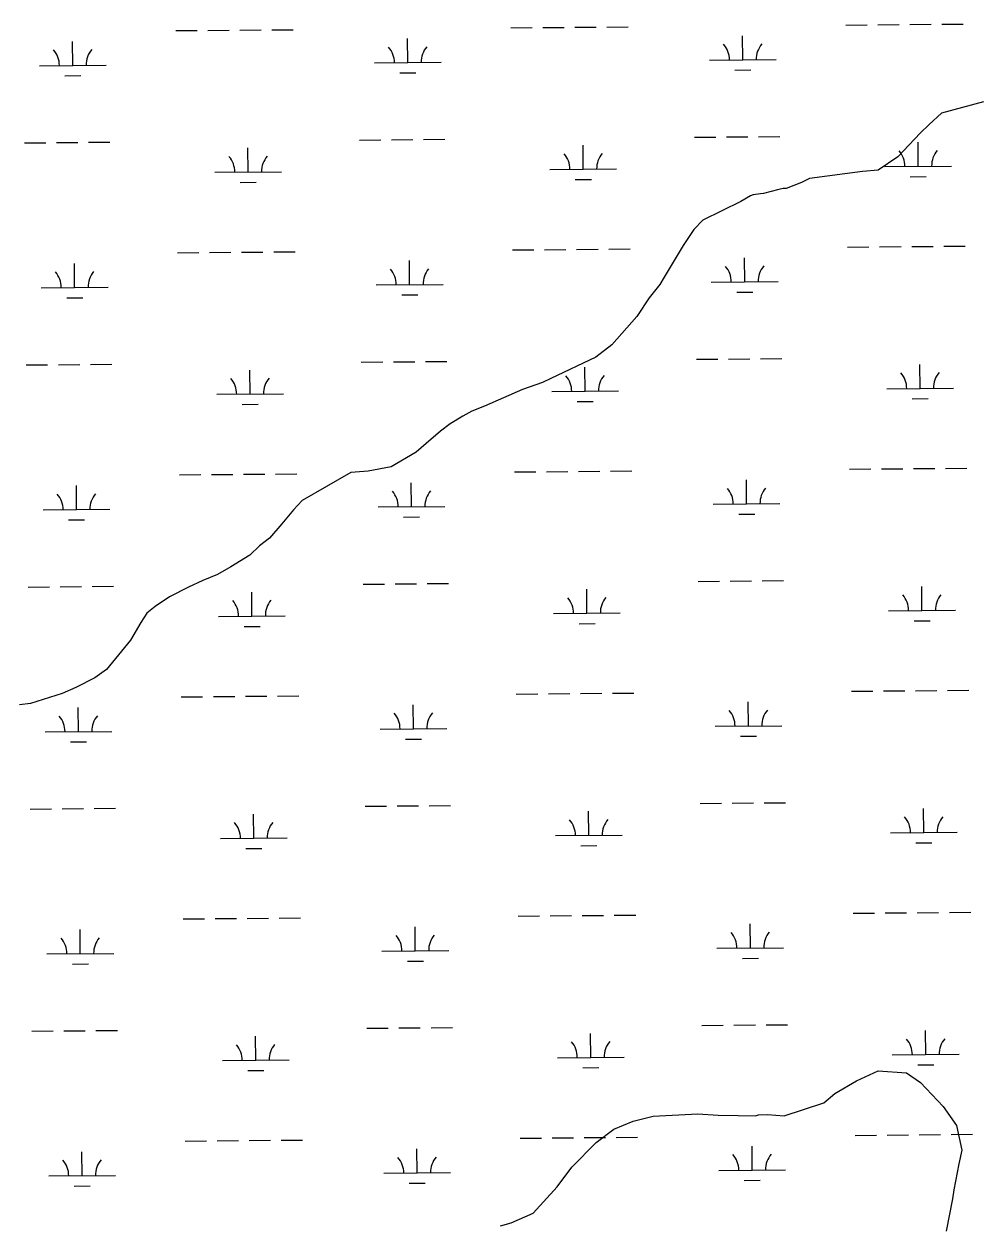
# Model space of a CAD drawing. Extents: x 3568792 to 3606828, y 529143 to 554785.
# Drawn here: x 3595558 to 3596987, y 536281 to 538081 of the extents above; entities that cross this region are included whole.
import ezdxf

# ---------------------------------------------------------------- set-up
doc = ezdxf.new("R2010")
doc.units = 0
doc.layers.add('V-SITE-VEGE', color=7, linetype='Continuous')
doc.layers.add('V-WETL-SWMP', color=7, linetype='Continuous')

msp = doc.modelspace()

# ---------------------------------------------------------------- linework, layer by layer
at = {"layer": 'V-SITE-VEGE'}
for p, q in [((3596995.2, 537964.7), (3596932.5, 537947.8)), ((3596932.5, 537947.8), (3596913.8, 537930.7)), ((3596913.8, 537930.7), (3596900.4, 537918)), ((3596900.4, 537918), (3596867.1, 537882.7)), ((3596867.1, 537882.7), (3596837.5, 537862.6)), ((3596814.2, 537860.5), (3596734.9, 537850)), ((3596837.5, 537862.6), (3596814.2, 537860.5)), ((3596688.7, 537833.5), (3596665.6, 537827.3)), ((3596695.5, 537835.1), (3596688.7, 537833.5)), ((3596699.7, 537835.2), (3596695.5, 537835.1)), ((3596722.7, 537844.1), (3596699.7, 537835.2)), ((3596734.9, 537850), (3596722.7, 537844.1)), ((3596631.6, 537815.4), (3596574.8, 537787.6)), ((3596646.4, 537824), (3596631.6, 537815.4)), ((3596650.5, 537825.5), (3596646.4, 537824)), ((3596661.5, 537827.2), (3596650.5, 537825.5)), ((3596665.6, 537827.3), (3596661.5, 537827.2)), ((3596574.8, 537787.6), (3596561.4, 537773.5)), ((3596561.4, 537773.5), (3596545.7, 537749.7)), ((3596545.7, 537749.7), (3596516.9, 537702.2)), ((3596510.3, 537691), (3596494.4, 537671.3)), ((3596516.9, 537702.2), (3596510.3, 537691)), ((3596494.4, 537671.3), (3596476, 537643.3)), ((3596476, 537643.3), (3596438.8, 537601)), ((3596438.8, 537601), (3596414.7, 537582.5)), ((3596414.7, 537582.5), (3596347, 537550.3)), ((3596334.8, 537544.4), (3596304.9, 537533.9)), ((3596347, 537550.3), (3596334.8, 537544.4)), ((3596304.9, 537533.9), (3596248, 537508.9)), ((3596248, 537508.9), (3596228.9, 537501.5)), ((3596215.4, 537494.2), (3596196.6, 537482.7)), ((3596228.9, 537501.5), (3596215.4, 537494.2)), ((3596196.6, 537482.7), (3596181.8, 537471.3)), ((3596181.8, 537471.3), (3596160.4, 537452.8)), ((3596145.6, 537440), (3596107.8, 537418.3)), ((3596160.4, 537452.8), (3596145.6, 537440)), ((3596107.8, 537418.3), (3596073.7, 537411.8)), ((3596047.7, 537409.7), (3595974.8, 537367.7)), ((3596073.7, 537411.8), (3596047.7, 537409.7)), ((3595974.8, 537367.7), (3595961.5, 537353.6)), ((3595961.5, 537353.6), (3595944.2, 537332.5)), ((3595944.2, 537332.5), (3595925.6, 537311.3)), ((3595925.6, 537311.3), (3595910.9, 537299.9)), ((3595910.9, 537299.9), (3595896.2, 537285.8)), ((3595896.2, 537285.8), (3595867.9, 537268.4)), ((3595847.6, 537256.9), (3595825.9, 537248)), ((3595867.9, 537268.4), (3595847.6, 537256.9)), ((3595825.9, 537248), (3595804.2, 537237.7)), ((3595775.8, 537223.2), (3595754.3, 537208.8)), ((3595804.2, 537237.7), (3595775.8, 537223.2)), ((3595754.3, 537208.8), (3595742.2, 537198.9)), ((3595733, 537184.9), (3595717.3, 537158.3)), ((3595742.2, 537198.9), (3595733, 537184.9)), ((3595717.3, 537158.3), (3595681.5, 537114.7)), ((3595681.5, 537114.7), (3595664.1, 537101.8)), ((3595664.1, 537101.8), (3595635.7, 537087.3)), ((3595615.3, 537078.4), (3595567.7, 537063.3)), ((3595635.7, 537087.3), (3595615.3, 537078.4)), ((3595567.7, 537063.3), (3595551.3, 537061.4)), ((3596804.9, 536498.3), (3596837.4, 536513)), ((3596837.4, 536513), (3596880, 536510.1)), ((3596880, 536510.1), (3596901, 536495.7)), ((3596772.5, 536479.5), (3596804.9, 536498.3)), ((3596901, 536495.7), (3596935.1, 536459.6)), ((3596696.6, 536445.7), (3596756.4, 536465.3)), ((3596756.4, 536465.3), (3596772.5, 536479.5)), ((3596500.3, 536445.4), (3596567.4, 536448.8)), ((3596567.4, 536448.8), (3596597.7, 536446.9)), ((3596597.7, 536446.9), (3596627.9, 536446.4)), ((3596627.9, 536446.4), (3596654, 536445.8)), ((3596654, 536445.8), (3596658.1, 536447.3)), ((3596658.1, 536447.3), (3596671.8, 536447.7)), ((3596671.8, 536447.7), (3596696.6, 536445.7)), ((3596935.1, 536459.6), (3596955.1, 536431.4)), ((3596441.8, 536425.9), (3596470.3, 536437.7)), ((3596470.3, 536437.7), (3596500.3, 536445.4)), ((3596955.1, 536431.4), (3596963.1, 536394.5)), ((3596414.9, 536405.9), (3596441.8, 536425.9)), ((3596378.9, 536369.1), (3596414.9, 536405.9)), ((3596963.1, 536394.5), (3596958.2, 536373.8)), ((3596356.5, 536339.6), (3596378.9, 536369.1)), ((3596958.2, 536373.8), (3596951.1, 536335.1)), ((3596320.6, 536300.1), (3596356.5, 536339.6)), ((3596948.7, 536321.3), (3596939.2, 536273)), ((3596951.1, 536335.1), (3596948.7, 536321.3)), ((3596271.7, 536280.8), (3596288, 536285.4)), ((3596288, 536285.4), (3596320.6, 536300.1))]:
    msp.add_line(p, q, dxfattribs=at)
at = {"layer": 'V-WETL-SWMP'}
for p, q in [((3595785.2, 538071.5), (3595817.2, 538071.7)), ((3595833.2, 538071.9), (3595865.2, 538072.1)), ((3595881.2, 538072.3), (3595913.2, 538072.5)), ((3595929.2, 538072.7), (3595961.2, 538072.9)), ((3596287.1, 538075.7), (3596319.1, 538076)), ((3596335.1, 538076.1), (3596367.1, 538076.4)), ((3596383.1, 538076.5), (3596415.1, 538076.8)), ((3596431.1, 538076.9), (3596463.1, 538077.2)), ((3596789, 538079.9), (3596821, 538080.2)), ((3596837, 538080.3), (3596869, 538080.6)), ((3596885, 538080.7), (3596917, 538081)), ((3596933, 538081.1), (3596965, 538081.4)), ((3595631, 538019.4), (3595630.7, 538055.4)), ((3596132.9, 538023.6), (3596132.6, 538059.6)), ((3596634.8, 538027.9), (3596634.5, 538063.9)), ((3595581, 538019), (3595681, 538019.8)), ((3596082.9, 538023.2), (3596182.9, 538024.1)), ((3596584.8, 538027.5), (3596684.8, 538028.3)), ((3596623, 538012.3), (3596647, 538012.6)), ((3595619.2, 538003.9), (3595643.2, 538004.1)), ((3596121.1, 538008.1), (3596145.1, 538008.3)), ((3595654.6, 537904.2), (3595686.6, 537904.4)), ((3596060.5, 537907.6), (3596092.5, 537907.9)), ((3596108.5, 537908), (3596140.5, 537908.3)), ((3596156.5, 537908.4), (3596188.5, 537908.7)), ((3596562.4, 537911.8), (3596594.4, 537912.1)), ((3596610.4, 537912.2), (3596642.4, 537912.5)), ((3596658.4, 537912.6), (3596690.4, 537912.9)), ((3595558.6, 537903.4), (3595590.6, 537903.6)), ((3595606.6, 537903.8), (3595638.6, 537904)), ((3595893.8, 537859.8), (3595893.5, 537895.8)), ((3596395.7, 537864), (3596395.4, 537900)), ((3596897.6, 537868.2), (3596897.3, 537904.2)), ((3596847.6, 537867.8), (3596947.6, 537868.7)), ((3595843.8, 537859.3), (3595943.8, 537860.2)), ((3596345.7, 537863.6), (3596445.7, 537864.4)), ((3596885.7, 537852.7), (3596909.7, 537852.9)), ((3595882, 537844.2), (3595906, 537844.4)), ((3596383.9, 537848.5), (3596407.9, 537848.7)), ((3596289.9, 537743), (3596321.9, 537743.3)), ((3596337.9, 537743.4), (3596369.9, 537743.7)), ((3596385.9, 537743.8), (3596417.9, 537744.1)), ((3596433.9, 537744.2), (3596465.9, 537744.5)), ((3596791.8, 537747.3), (3596823.8, 537747.5)), ((3596839.8, 537747.7), (3596871.8, 537747.9)), ((3596887.8, 537748.1), (3596919.8, 537748.3)), ((3596935.8, 537748.5), (3596967.8, 537748.7)), ((3595788, 537738.8), (3595820, 537739.1)), ((3595836, 537739.2), (3595868, 537739.5)), ((3595884, 537739.6), (3595916, 537739.9)), ((3595932, 537740), (3595964, 537740.3)), ((3596135.7, 537691), (3596135.4, 537727)), ((3596637.6, 537695.2), (3596637.3, 537731.2)), ((3595633.8, 537686.8), (3595633.5, 537722.7)), ((3596085.7, 537690.6), (3596185.7, 537691.4)), ((3596587.6, 537694.8), (3596687.6, 537695.6)), ((3595583.9, 537686.3), (3595683.8, 537687.2)), ((3595622, 537671.2), (3595646, 537671.4)), ((3596123.9, 537675.5), (3596147.9, 537675.7)), ((3596625.8, 537679.7), (3596649.8, 537679.9)), ((3596661.2, 537580), (3596693.2, 537580.3)), ((3595561.4, 537570.7), (3595593.4, 537571)), ((3595609.4, 537571.1), (3595641.4, 537571.4)), ((3595657.4, 537571.5), (3595689.4, 537571.8)), ((3595896.6, 537527.1), (3595896.3, 537563.1)), ((3596063.3, 537574.9), (3596095.3, 537575.2)), ((3596111.3, 537575.3), (3596143.3, 537575.6)), ((3596159.3, 537575.7), (3596191.3, 537576)), ((3596398.5, 537531.3), (3596398.2, 537567.3)), ((3596565.2, 537579.2), (3596597.2, 537579.4)), ((3596613.2, 537579.6), (3596645.2, 537579.8)), ((3596900.4, 537535.6), (3596900.1, 537571.6)), ((3595846.6, 537526.7), (3595946.6, 537527.5)), ((3596348.5, 537530.9), (3596448.5, 537531.8)), ((3596850.4, 537535.1), (3596950.4, 537536)), ((3595884.8, 537511.6), (3595908.8, 537511.8)), ((3596386.7, 537515.8), (3596410.7, 537516)), ((3596888.6, 537520), (3596912.6, 537520.2)), ((3595790.8, 537406.1), (3595822.8, 537406.4)), ((3595838.8, 537406.5), (3595870.8, 537406.8)), ((3595886.8, 537406.9), (3595918.8, 537407.2)), ((3595934.8, 537407.3), (3595966.8, 537407.6)), ((3596292.7, 537410.4), (3596324.7, 537410.6)), ((3596340.7, 537410.8), (3596372.7, 537411)), ((3596388.7, 537411.2), (3596420.7, 537411.4)), ((3596436.7, 537411.6), (3596468.7, 537411.9)), ((3596794.6, 537414.6), (3596826.6, 537414.9)), ((3596842.6, 537415), (3596874.6, 537415.3)), ((3596890.6, 537415.4), (3596922.6, 537415.7)), ((3596938.6, 537415.8), (3596970.6, 537416.1)), ((3595636.7, 537354.1), (3595636.4, 537390.1)), ((3596138.5, 537358.3), (3596138.2, 537394.3)), ((3596640.4, 537362.6), (3596640.1, 537398.6)), ((3595586.7, 537353.7), (3595686.7, 537354.5)), ((3596088.5, 537357.9), (3596188.5, 537358.7)), ((3596590.4, 537362.1), (3596690.4, 537363)), ((3596628.6, 537347), (3596652.6, 537347.2)), ((3595624.8, 537338.6), (3595648.8, 537338.8)), ((3596126.7, 537342.8), (3596150.7, 537343)), ((3595564.2, 537238), (3595596.2, 537238.3)), ((3595612.2, 537238.4), (3595644.2, 537238.7)), ((3595660.2, 537238.9), (3595692.2, 537239.1)), ((3596066.1, 537242.3), (3596098.1, 537242.5)), ((3596114.1, 537242.7), (3596146.1, 537242.9)), ((3596162.1, 537243.1), (3596194.1, 537243.4)), ((3596568, 537246.5), (3596600, 537246.8)), ((3596616, 537246.9), (3596648, 537247.2)), ((3596664, 537247.3), (3596696, 537247.6)), ((3596903.2, 537202.9), (3596902.9, 537238.9)), ((3595899.4, 537194.4), (3595899.1, 537230.4)), ((3596401.3, 537198.7), (3596401, 537234.7)), ((3596853.2, 537202.5), (3596953.2, 537203.3)), ((3595849.5, 537194), (3595949.4, 537194.9)), ((3596351.3, 537198.2), (3596451.3, 537199.1)), ((3596891.4, 537187.4), (3596915.4, 537187.6)), ((3595887.6, 537178.9), (3595911.6, 537179.1)), ((3596389.5, 537183.1), (3596413.5, 537183.3)), ((3596295.5, 537077.7), (3596327.5, 537078)), ((3596343.5, 537078.1), (3596375.5, 537078.4)), ((3596391.5, 537078.5), (3596423.5, 537078.8)), ((3596439.5, 537078.9), (3596471.5, 537079.2)), ((3596797.4, 537081.9), (3596829.4, 537082.2)), ((3596845.4, 537082.3), (3596877.4, 537082.6)), ((3596893.4, 537082.7), (3596925.4, 537083)), ((3596941.4, 537083.2), (3596973.4, 537083.4)), ((3595793.6, 537073.5), (3595825.6, 537073.7)), ((3595841.6, 537073.9), (3595873.6, 537074.1)), ((3595889.6, 537074.3), (3595921.6, 537074.5)), ((3595937.6, 537074.7), (3595969.6, 537075)), ((3596141.4, 537025.7), (3596141, 537061.7)), ((3596643.2, 537029.9), (3596642.9, 537065.9)), ((3595639.5, 537021.4), (3595639.2, 537057.4)), ((3596091.4, 537025.2), (3596191.4, 537026.1)), ((3596593.2, 537029.5), (3596693.2, 537030.3)), ((3595589.5, 537021), (3595689.5, 537021.8)), ((3595627.6, 537005.9), (3595651.6, 537006.1)), ((3596129.5, 537010.1), (3596153.5, 537010.3)), ((3596631.4, 537014.4), (3596655.4, 537014.6)), ((3596570.8, 536913.8), (3596602.8, 536914.1)), ((3596618.8, 536914.3), (3596650.8, 536914.5)), ((3596666.8, 536914.7), (3596698.8, 536914.9)), ((3595567, 536905.4), (3595599, 536905.6)), ((3595615, 536905.8), (3595647, 536906.1)), ((3595663, 536906.2), (3595695, 536906.5)), ((3595902.3, 536861.8), (3595902, 536897.8)), ((3596068.9, 536909.6), (3596100.9, 536909.9)), ((3596116.9, 536910), (3596148.9, 536910.3)), ((3596164.9, 536910.4), (3596196.9, 536910.7)), ((3596404.1, 536866), (3596403.8, 536902)), ((3596906, 536870.2), (3596905.7, 536906.2)), ((3595852.3, 536861.4), (3595952.3, 536862.2)), ((3596354.1, 536865.6), (3596454.1, 536866.4)), ((3596856, 536869.8), (3596956, 536870.7)), ((3595890.4, 536846.2), (3595914.4, 536846.4)), ((3596392.3, 536850.5), (3596416.3, 536850.7)), ((3596894.2, 536854.7), (3596918.2, 536854.9)), ((3595796.4, 536740.8), (3595828.4, 536741.1)), ((3595844.4, 536741.2), (3595876.4, 536741.5)), ((3595892.4, 536741.6), (3595924.4, 536741.9)), ((3595940.4, 536742), (3595972.4, 536742.3)), ((3596298.3, 536745), (3596330.3, 536745.3)), ((3596346.3, 536745.4), (3596378.3, 536745.7)), ((3596394.3, 536745.8), (3596426.3, 536746.1)), ((3596442.3, 536746.3), (3596474.3, 536746.5)), ((3596800.2, 536749.3), (3596832.2, 536749.5)), ((3596848.2, 536749.7), (3596880.2, 536749.9)), ((3596896.2, 536750.1), (3596928.2, 536750.4)), ((3596944.2, 536750.5), (3596976.2, 536750.8)), ((3595642.3, 536688.8), (3595642, 536724.8)), ((3596144.2, 536693), (3596143.9, 536729)), ((3596646.1, 536697.2), (3596645.7, 536733.2)), ((3595592.3, 536688.3), (3595692.3, 536689.2)), ((3596094.2, 536692.6), (3596194.2, 536693.4)), ((3596596.1, 536696.8), (3596696, 536697.7)), ((3596634.2, 536681.7), (3596658.2, 536681.9)), ((3595630.4, 536673.2), (3595654.4, 536673.4)), ((3596132.3, 536677.5), (3596156.3, 536677.7)), ((3595569.8, 536572.7), (3595601.8, 536573)), ((3595617.8, 536573.1), (3595649.8, 536573.4)), ((3595665.8, 536573.5), (3595697.8, 536573.8)), ((3596071.7, 536576.9), (3596103.7, 536577.2)), ((3596119.7, 536577.4), (3596151.7, 536577.6)), ((3596167.7, 536577.8), (3596199.7, 536578)), ((3596573.6, 536581.2), (3596605.6, 536581.5)), ((3596621.6, 536581.6), (3596653.6, 536581.9)), ((3596669.6, 536582), (3596701.6, 536582.3)), ((3596908.8, 536537.6), (3596908.5, 536573.6)), ((3595905.1, 536529.1), (3595904.8, 536565.1)), ((3596407, 536533.3), (3596406.6, 536569.3)), ((3596858.8, 536537.2), (3596958.8, 536538)), ((3595855.1, 536528.7), (3595955.1, 536529.5)), ((3596357, 536532.9), (3596457, 536533.8)), ((3596395.1, 536517.8), (3596419.1, 536518)), ((3596897, 536522), (3596921, 536522.3)), ((3595893.2, 536513.6), (3595917.2, 536513.8)), ((3596301.1, 536412.4), (3596333.1, 536412.6)), ((3596349.1, 536412.8), (3596381.1, 536413.1)), ((3596397.1, 536413.2), (3596429.1, 536413.5)), ((3596445.1, 536413.6), (3596477.1, 536413.9)), ((3596803, 536416.6), (3596835, 536416.9)), ((3596851, 536417), (3596883, 536417.3)), ((3596899, 536417.4), (3596931, 536417.7)), ((3596947, 536417.8), (3596979, 536418.1)), ((3595645.1, 536356.1), (3595644.8, 536392.1)), ((3595799.2, 536408.1), (3595831.2, 536408.4)), ((3595847.2, 536408.5), (3595879.2, 536408.8)), ((3595895.2, 536409), (3595927.2, 536409.2)), ((3595943.2, 536409.4), (3595975.2, 536409.6)), ((3596147, 536360.3), (3596146.7, 536396.3)), ((3596648.9, 536364.6), (3596648.6, 536400.6)), ((3595595.1, 536355.7), (3595695.1, 536356.5)), ((3596097, 536359.9), (3596197, 536360.8)), ((3596598.9, 536364.1), (3596698.9, 536365)), ((3595633.2, 536340.6), (3595657.2, 536340.8)), ((3596135.1, 536344.8), (3596159.1, 536345)), ((3596637, 536349), (3596661, 536349.2))]:
    msp.add_line(p, q, dxfattribs=at)
for centre, start, end in [((3596579.6, 538027.9), 359.7115, 41.2552), ((3596690.1, 538028.8), 139.7115, 181.2552), ((3595575.8, 538019.4), 359.7115, 41.2552), ((3595686.3, 538020.4), 139.7115, 181.2552), ((3596077.7, 538023.7), 359.7115, 41.2552), ((3596188.2, 538024.6), 139.7115, 181.2552), ((3596340.5, 537864), 359.7115, 41.2552), ((3596451, 537864.9), 139.7115, 181.2552), ((3596842.4, 537868.2), 359.7115, 41.2552), ((3596952.9, 537869.2), 139.7115, 181.2552), ((3595838.6, 537859.8), 359.7115, 41.2552), ((3595949.1, 537860.7), 139.7115, 181.2552), ((3595578.6, 537686.8), 359.7115, 41.2552), ((3595689.1, 537687.7), 139.7115, 181.2552), ((3596080.5, 537691), 359.7115, 41.2552), ((3596191, 537691.9), 139.7115, 181.2552), ((3596582.4, 537695.2), 359.7115, 41.2552), ((3596692.9, 537696.2), 139.7115, 181.2552), ((3595841.4, 537527.1), 359.7115, 41.2552), ((3595951.9, 537528), 139.7115, 181.2552), ((3596343.3, 537531.3), 359.7115, 41.2552), ((3596453.8, 537532.3), 139.7115, 181.2552), ((3596845.2, 537535.6), 359.7115, 41.2552), ((3596955.7, 537536.5), 139.7115, 181.2552), ((3596585.2, 537362.6), 359.7115, 41.2552), ((3596695.7, 537363.5), 139.7115, 181.2552), ((3595581.4, 537354.1), 359.7115, 41.2552), ((3595691.9, 537355), 139.7115, 181.2552), ((3596083.3, 537358.3), 359.7115, 41.2552), ((3596193.8, 537359.3), 139.7115, 181.2552), ((3596346.1, 537198.7), 359.7115, 41.2552), ((3596456.6, 537199.6), 139.7115, 181.2552), ((3596848, 537202.9), 359.7115, 41.2552), ((3596958.5, 537203.8), 139.7115, 181.2552), ((3595844.2, 537194.4), 359.7115, 41.2552), ((3595954.7, 537195.4), 139.7115, 181.2552), ((3595584.2, 537021.4), 359.7115, 41.2552), ((3595694.7, 537022.4), 139.7115, 181.2552), ((3596086.1, 537025.7), 359.7115, 41.2552), ((3596196.6, 537026.6), 139.7115, 181.2552), ((3596588, 537029.9), 359.7115, 41.2552), ((3596698.5, 537030.8), 139.7115, 181.2552), ((3595847, 536861.8), 359.7115, 41.2552), ((3595957.5, 536862.7), 139.7115, 181.2552), ((3596348.9, 536866), 359.7115, 41.2552), ((3596459.4, 536866.9), 139.7115, 181.2552), ((3596850.8, 536870.3), 359.7115, 41.2552), ((3596961.3, 536871.2), 139.7115, 181.2552), ((3596088.9, 536693), 359.7115, 41.2552), ((3596199.4, 536693.9), 139.7115, 181.2552), ((3596590.8, 536697.2), 359.7115, 41.2552), ((3596701.3, 536698.2), 139.7115, 181.2552), ((3595587, 536688.8), 359.7115, 41.2552), ((3595697.5, 536689.7), 139.7115, 181.2552), ((3596351.7, 536533.4), 359.7115, 41.2552), ((3596462.2, 536534.3), 139.7115, 181.2552), ((3596853.6, 536537.6), 359.7115, 41.2552), ((3596964.1, 536538.5), 139.7115, 181.2552), ((3595849.8, 536529.1), 359.7115, 41.2552), ((3595960.3, 536530.1), 139.7115, 181.2552), ((3595589.8, 536356.1), 359.7115, 41.2552), ((3595700.3, 536357), 139.7115, 181.2552), ((3596091.7, 536360.3), 359.7115, 41.2552), ((3596202.2, 536361.3), 139.7115, 181.2552), ((3596593.6, 536364.6), 359.7115, 41.2552), ((3596704.1, 536365.5), 139.7115, 181.2552)]:
    msp.add_arc(centre, 35.2, start, end, dxfattribs=at)

doc.saveas('drawing.dxf')
